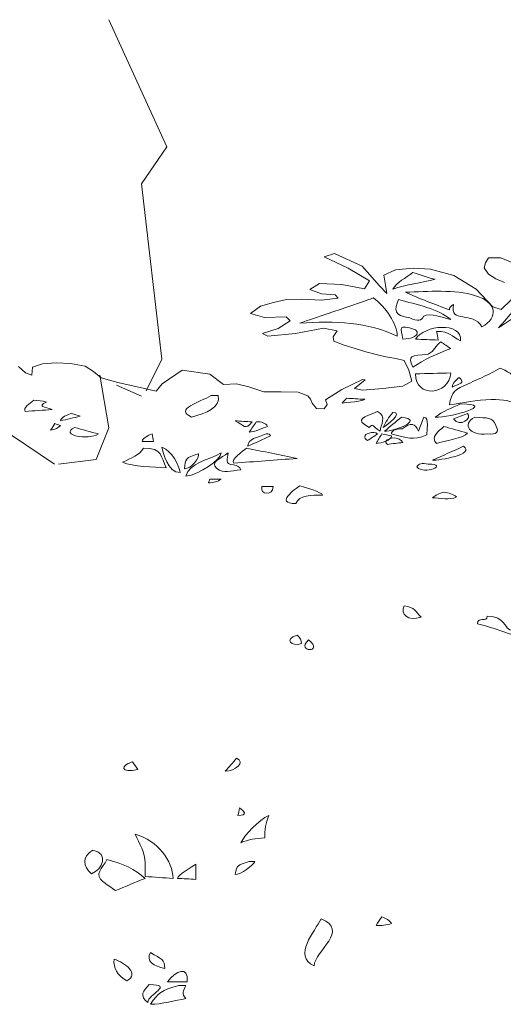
# Model space of a CAD drawing. Header units: metres. Extents: x 92403 to 95147, y 464428 to 465602.
# Tile 300 of 568: x 92446.977 to 92447.573, y 465231.222 to 465232.435. Entities that reach past the tile are written whole.
import ezdxf

# ---------------------------------------------------------------- set-up
doc = ezdxf.new("R2010")
doc.units = ezdxf.units.M
doc.layers.get('0').update_dxf_attribs({"linetype": 'CONTINUOUS'})
doc.layers.add('X-XX-AL-AANKLEDING-S', color=250, linetype='CONTINUOUS', lineweight=9)

# ---------------------------------------------------------------- blocks, each defined once
blk = doc.blocks.new('boom 1')
at = {"color": 251, "true_color": 0x636466}
for p, q in [((6.3249, 9.9251), (6.0783, 10.3488)), ((6.2172, 9.8018), (6.3249, 9.9251)), ((6.3047, 9.2188), (6.2172, 9.8018)), ((6.2375, 9.1135), (6.3047, 9.2188)), ((6.0783, 8.9903), (6.0402, 9.1651)), ((6.2172, 9.0957), (6.1119, 9.1314)), ((5.8474, 8.8692), (5.5828, 9.0082)), ((6.0245, 8.8849), (6.0783, 8.9903)), ((5.8653, 8.8692), (6.0245, 8.8849))]:
    blk.add_line(p, q, dxfattribs=at)
blk = doc.blocks.new('meerstammige boom')
at = {"color": 0, "lineweight": 0, "transparency": 33554559}
for points in [[(-0.1609, 8.0463), (-0.1467, 8.0265), (-0.1338, 8.0191), (-0.1329, 8.0315), (-0.1326, 8.0442), (-0.1121, 8.0545), (-0.0836, 8.0578), (-0.0546, 8.0549), (-0.0245, 8.0476), (-0.0073, 8.0308), (0.0083, 8.0117), (0.0429, 7.997), (0.0824, 7.9833), (0.1218, 7.9697), (0.1339, 7.9932), (0.1747, 8.0349), (0.2317, 8.0227), (0.2596, 7.9911), (0.2867, 7.9925), (0.3119, 7.9831), (0.3429, 7.9686), (0.3784, 7.9678), (0.4129, 7.9667), (0.4331, 7.9556), (0.4388, 7.9452), (0.4422, 7.9336), (0.4507, 7.9166), (0.4663, 7.9162), (0.4731, 7.9294), (0.4695, 7.9437), (0.5031, 7.9757), (0.5451, 8.0057), (0.5505, 8.0049), (0.5398, 7.9914), (0.5292, 7.9779), (0.5454, 7.9734), (0.5869, 7.9789), (0.6283, 7.9855), (0.6464, 8.0006), (0.6404, 8.0353), (0.6307, 8.0644), (0.6137, 8.0703), (0.5932, 8.0757), (0.5733, 8.0832), (0.5524, 8.0917), (0.5301, 8.1013), (0.5079, 8.1115), (0.4864, 8.1238), (0.485, 8.1377), (0.4933, 8.1563), (0.4653, 8.1643), (0.408, 8.148), (0.3507, 8.1395), (0.3399, 8.1474), (0.372, 8.1629), (0.3969, 8.1873), (0.3888, 8.1987), (0.3438, 8.1966), (0.3152, 8.2098), (0.3358, 8.2319), (0.3623, 8.243), (0.3895, 8.2521), (0.4204, 8.2534), (0.4612, 8.2501), (0.4956, 8.2567), (0.4889, 8.2664), (0.4611, 8.2704), (0.4369, 8.283), (0.4568, 8.3021), (0.5027, 8.2991), (0.5494, 8.2856), (0.5596, 8.3098), (0.5158, 8.3492), (0.4666, 8.3843), (0.488, 8.3945), (0.5449, 8.3552), (0.5801, 8.2943), (0.5952, 8.2706), (0.5927, 8.2963), (0.5893, 8.3272), (0.6131, 8.3441), (0.6491, 8.3488), (0.6851, 8.3459), (0.7328, 8.3265), (0.7791, 8.2841), (0.8133, 8.2302), (0.8301, 8.222), (0.8505, 8.2514)], [(0.8369, 8.3044), (0.8193, 8.3165), (0.8038, 8.3309), (0.7955, 8.3497), (0.7983, 8.3654), (0.8039, 8.3806), (0.8295, 8.3808), (0.867, 8.3573)]]:
    blk.add_lwpolyline(points, dxfattribs=at)
for points, knots in [([(0.6484, 8.3359), (0.6344, 8.318), (0.6155, 8.3067), (0.6079, 8.2839), (0.6348, 8.2994), (0.6665, 8.3032), (0.6948, 8.3156), (0.6826, 8.3156), (0.6618, 8.3316), (0.6484, 8.3359)], [0, 0, 0, 0, 1, 1, 1, 2, 2, 2, 3, 3, 3, 3]), ([(0.634, 8.2752), (0.662, 8.254), (0.694, 8.2389), (0.7237, 8.2202), (0.7236, 8.2276), (0.7265, 8.2333), (0.7323, 8.2375), (0.7233, 8.1753), (0.773, 8.2194), (0.7903, 8.1681), (0.8254, 8.1973), (0.8215, 8.2436), (0.7777, 8.2643), (0.7347, 8.2846), (0.6798, 8.2766), (0.634, 8.2752)], [0, 0, 0, 0, 1, 1, 1, 2, 2, 2, 3, 3, 3, 4, 4, 4, 5, 5, 5, 5]), ([(0.5675, 8.2577), (0.5517, 8.2461), (0.4169, 8.1819), (0.4169, 8.1797), (0.4876, 8.1878), (0.558, 8.1835), (0.6166, 8.1391), (0.6166, 8.1783), (0.5934, 8.2286), (0.5675, 8.2577)], [0, 0, 0, 0, 1, 1, 1, 2, 2, 2, 3, 3, 3, 3]), ([(0.6195, 8.2521), (0.6107, 8.2215), (0.6082, 8.202), (0.6426, 8.1956), (0.658, 8.185), (0.6674, 8.1867), (0.6706, 8.2008), (0.6828, 8.2135), (0.7134, 8.1953), (0.7266, 8.1913), (0.7009, 8.2239), (0.6563, 8.2369), (0.6195, 8.2521)], [0, 0, 0, 0, 1, 1, 1, 2, 2, 2, 3, 3, 3, 4, 4, 4, 4]), ([(0.8567, 8.2202), (0.8462, 8.2019), (0.8356, 8.1835), (0.8249, 8.1652), (0.8414, 8.1816), (0.8578, 8.198), (0.8742, 8.2144), (0.8684, 8.2163), (0.8626, 8.2182), (0.8567, 8.2202)], [0, 0, 0, 0, 1, 1, 1, 2, 2, 2, 3, 3, 3, 3]), ([(0.6282, 8.1305), (0.6442, 8.1309), (0.6667, 8.1409), (0.6543, 8.1594), (0.6153, 8.1788), (0.6255, 8.1641), (0.6282, 8.1305)], [0, 0, 0, 0, 1, 1, 1, 2, 2, 2, 2]), ([(0.7005, 8.1276), (0.6995, 8.1363), (0.6987, 8.145), (0.6976, 8.1536), (0.7251, 8.1559), (0.7278, 8.1384), (0.7468, 8.1247), (0.7501, 8.1858), (0.6716, 8.1738), (0.6543, 8.1305), (0.6696, 8.1295), (0.6851, 8.1285), (0.7005, 8.1276)], [0, 0, 0, 0, 1, 1, 1, 2, 2, 2, 3, 3, 3, 4, 4, 4, 4]), ([(0.7063, 8.1219), (0.6955, 8.1115), (0.693, 8.0928), (0.6803, 8.0841), (0.6444, 8.0787), (0.6377, 8.0818), (0.6484, 8.0436), (0.6734, 8.0686), (0.696, 8.0843), (0.7266, 8.1016), (0.7198, 8.1083), (0.7131, 8.115), (0.7063, 8.1219)], [0, 0, 0, 0, 1, 1, 1, 2, 2, 2, 3, 3, 3, 4, 4, 4, 4]), ([(0.7266, 8.0263), (0.7025, 8.0255), (0.6784, 8.0244), (0.6543, 8.0233), (0.6538, 7.9484), (0.7235, 7.9563), (0.7266, 8.0263)], [0, 0, 0, 0, 1, 1, 1, 2, 2, 2, 2]), ([(0.8278, 8.0408), (0.8087, 8.0238), (0.7868, 8.0096), (0.7656, 7.9953), (0.7326, 7.9731), (0.7292, 7.969), (0.7237, 7.928), (0.7522, 7.9342), (0.7802, 7.943), (0.8097, 7.9442), (0.8601, 7.9463), (0.8751, 7.9213), (0.9031, 7.8845), (0.8895, 7.924), (0.8761, 7.9636), (0.8626, 8.0031), (0.8816, 8.0031), (0.8982, 7.8788), (0.9117, 7.8788), (0.9147, 7.9375), (0.8771, 7.9749), (0.8655, 8.0292), (0.8547, 8.026), (0.8528, 8.0173), (0.8597, 8.0031), (0.8597, 8.0175), (0.8402, 8.0349), (0.8278, 8.0408)], [0, 0, 0, 0, 1, 1, 1, 2, 2, 2, 3, 3, 3, 4, 4, 4, 5, 5, 5, 6, 6, 6, 7, 7, 7, 8, 8, 8, 9, 9, 9, 9]), ([(0.744, 8.0118), (0.7359, 8.004), (0.7309, 7.9942), (0.7295, 7.9829), (0.7449, 7.9944), (0.7575, 7.9936), (0.744, 8.0118)], [0, 0, 0, 0, 1, 1, 1, 2, 2, 2, 2]), ([(0.2346, 7.9569), (0.2115, 7.936), (0.1577, 7.9144), (0.1942, 7.8904), (0.2243, 7.9019), (0.2538, 7.9199), (0.2491, 7.9569), (0.2443, 7.9569), (0.2395, 7.9569), (0.2346, 7.9569)], [0, 0, 0, 0, 1, 1, 1, 2, 2, 2, 3, 3, 3, 3]), ([(0.5124, 7.9483), (0.5096, 7.9433), (0.5066, 7.9386), (0.5038, 7.9336), (0.5093, 7.9347), (0.5501, 7.9391), (0.5501, 7.9453), (0.5376, 7.9463), (0.5249, 7.9472), (0.5124, 7.9483)], [0, 0, 0, 0, 1, 1, 1, 2, 2, 2, 3, 3, 3, 3]), ([(-0.1299, 7.9423), (-0.1367, 7.9328), (-0.153, 7.9193), (-0.1473, 7.9077), (-0.129, 7.9096), (-0.1106, 7.9115), (-0.0923, 7.9135), (-0.1075, 7.9229), (-0.1231, 7.9221), (-0.1039, 7.9366), (-0.1122, 7.94), (-0.1209, 7.9419), (-0.1299, 7.9423)], [0, 0, 0, 0, 1, 1, 1, 2, 2, 2, 3, 3, 3, 4, 4, 4, 4]), ([(0.7468, 7.9308), (0.7277, 7.919), (0.7098, 7.9073), (0.6948, 7.8904), (0.726, 7.8876), (0.8245, 7.9308), (0.7468, 7.9308)], [0, 0, 0, 0, 1, 1, 1, 2, 2, 2, 2]), ([(0.5762, 7.9077), (0.5487, 7.8894), (0.5267, 7.8851), (0.5588, 7.8585), (0.5683, 7.8698), (0.5619, 7.867), (0.5819, 7.8469), (0.5819, 7.8665), (0.5965, 7.8915), (0.5762, 7.9077)], [0, 0, 0, 0, 1, 1, 1, 2, 2, 2, 3, 3, 3, 3]), ([(-0.0519, 7.9019), (-0.0597, 7.8971), (-0.075, 7.8901), (-0.075, 7.8788), (-0.0614, 7.8835), (-0.048, 7.8883), (-0.0345, 7.8932), (-0.0403, 7.8961), (-0.0461, 7.8991), (-0.0519, 7.9019)], [0, 0, 0, 0, 1, 1, 1, 2, 2, 2, 3, 3, 3, 3]), ([(0.6079, 7.9047), (0.5992, 7.8898), (0.5926, 7.8751), (0.5877, 7.8585), (0.5952, 7.864), (0.6299, 7.9047), (0.6079, 7.9047)], [0, 0, 0, 0, 1, 1, 1, 2, 2, 2, 2]), ([(0.6254, 7.8904), (0.6137, 7.8758), (0.6021, 7.8614), (0.5907, 7.8469), (0.6107, 7.8469), (0.6735, 7.8807), (0.6254, 7.8904)], [0, 0, 0, 0, 1, 1, 1, 2, 2, 2, 2]), ([(0.6716, 7.8904), (0.6677, 7.8758), (0.6639, 7.8614), (0.6601, 7.8469), (0.6548, 7.8718), (0.6437, 7.8742), (0.6268, 7.8542), (0.6114, 7.8533), (0.6042, 7.8482), (0.6051, 7.8383), (0.6374, 7.8268), (0.6484, 7.8171), (0.6773, 7.8353), (0.6773, 7.8463), (0.683, 7.8904), (0.6716, 7.8904)], [0, 0, 0, 0, 1, 1, 1, 2, 2, 2, 3, 3, 3, 4, 4, 4, 5, 5, 5, 5]), ([(0.7613, 7.9019), (0.7517, 7.8961), (0.742, 7.8904), (0.7323, 7.8845), (0.7465, 7.8568), (0.7709, 7.8878), (0.7613, 7.9019)], [0, 0, 0, 0, 1, 1, 1, 2, 2, 2, 2]), ([(0.7758, 7.8904), (0.7479, 7.8668), (0.7667, 7.8325), (0.8017, 7.8383), (0.821, 7.8354), (0.8268, 7.8442), (0.8192, 7.8642), (0.8111, 7.8926), (0.8028, 7.8861), (0.7758, 7.8904)], [0, 0, 0, 0, 1, 1, 1, 2, 2, 2, 3, 3, 3, 3]), ([(-0.0865, 7.8701), (-0.0895, 7.8633), (-0.0923, 7.8564), (-0.0952, 7.8498), (-0.0863, 7.8515), (-0.0794, 7.8564), (-0.075, 7.8642), (-0.0788, 7.8661), (-0.0827, 7.8681), (-0.0865, 7.8701)], [0, 0, 0, 0, 1, 1, 1, 2, 2, 2, 3, 3, 3, 3]), ([(0.2838, 7.8788), (0.303, 7.8638), (0.3051, 7.8489), (0.3185, 7.8758), (0.307, 7.8767), (0.2954, 7.8778), (0.2838, 7.8788)], [0, 0, 0, 0, 1, 1, 1, 2, 2, 2, 2]), ([(0.3272, 7.8758), (0.3224, 7.8652), (0.3176, 7.8546), (0.3128, 7.844), (0.3222, 7.844), (0.342, 7.8571), (0.3504, 7.8614), (0.3464, 7.872), (0.3386, 7.8769), (0.3272, 7.8758)], [0, 0, 0, 0, 1, 1, 1, 2, 2, 2, 3, 3, 3, 3]), ([(-0.0461, 7.8585), (-0.078, 7.8346), (-0.0189, 7.8178), (0.0032, 7.8383), (-0.0133, 7.845), (-0.0296, 7.8518), (-0.0461, 7.8585)], [0, 0, 0, 0, 1, 1, 1, 2, 2, 2, 2]), ([(0.5588, 7.8411), (0.5478, 7.8354), (0.5468, 7.8277), (0.5559, 7.818), (0.5626, 7.8247), (0.5693, 7.8315), (0.5762, 7.8383), (0.5721, 7.8436), (0.5663, 7.8444), (0.5588, 7.8411)], [0, 0, 0, 0, 1, 1, 1, 2, 2, 2, 3, 3, 3, 3]), ([(0.7121, 7.8614), (0.7021, 7.8466), (0.6832, 7.8282), (0.6976, 7.8094), (0.712, 7.8159), (0.7545, 7.8261), (0.7613, 7.8411), (0.7449, 7.848), (0.7284, 7.8546), (0.7121, 7.8614)], [0, 0, 0, 0, 1, 1, 1, 2, 2, 2, 3, 3, 3, 3]), ([(0.116, 7.815), (0.115, 7.8228), (0.1141, 7.8305), (0.1132, 7.8383), (0.1053, 7.8339), (0.0929, 7.8254), (0.0929, 7.815), (0.1006, 7.815), (0.1082, 7.815), (0.116, 7.815)], [0, 0, 0, 0, 1, 1, 1, 2, 2, 2, 3, 3, 3, 3]), ([(0.3476, 7.8383), (0.3289, 7.8268), (0.3099, 7.824), (0.3099, 7.8005), (0.3254, 7.8112), (0.3408, 7.8218), (0.3562, 7.8325), (0.3555, 7.8381), (0.3526, 7.8399), (0.3476, 7.8383)], [0, 0, 0, 0, 1, 1, 1, 2, 2, 2, 3, 3, 3, 3]), ([(0.5848, 7.8383), (0.5809, 7.8286), (0.5771, 7.8189), (0.5732, 7.8094), (0.5839, 7.8094), (0.6051, 7.8192), (0.6051, 7.8325), (0.5984, 7.8344), (0.5915, 7.8364), (0.5848, 7.8383)], [0, 0, 0, 0, 1, 1, 1, 2, 2, 2, 3, 3, 3, 3]), ([(0.6079, 7.8267), (0.5937, 7.8216), (0.5898, 7.8148), (0.5964, 7.8064), (0.607, 7.8083), (0.6176, 7.8103), (0.6282, 7.8122), (0.6246, 7.821), (0.6179, 7.8259), (0.6079, 7.8267)], [0, 0, 0, 0, 1, 1, 1, 2, 2, 2, 3, 3, 3, 3]), ([(0.0958, 7.7947), (0.0881, 7.7736), (0.0699, 7.7634), (0.0524, 7.7515), (0.0748, 7.7362), (0.1153, 7.7378), (0.1421, 7.734), (0.1308, 7.768), (0.1351, 7.7947), (0.0958, 7.7947)], [0, 0, 0, 0, 1, 1, 1, 2, 2, 2, 3, 3, 3, 3]), ([(0.1334, 7.7977), (0.1347, 7.7805), (0.146, 7.7195), (0.171, 7.7195), (0.1676, 7.7421), (0.155, 7.7859), (0.1334, 7.7977)], [0, 0, 0, 0, 1, 1, 1, 2, 2, 2, 2]), ([(0.307, 7.7947), (0.2996, 7.7844), (0.2748, 7.7611), (0.281, 7.7484), (0.3243, 7.7533), (0.3678, 7.7581), (0.4111, 7.763), (0.3764, 7.7736), (0.3417, 7.7842), (0.307, 7.7947)], [0, 0, 0, 0, 1, 1, 1, 2, 2, 2, 3, 3, 3, 3]), ([(0.7526, 7.8005), (0.7314, 7.7861), (0.7102, 7.7716), (0.689, 7.7572), (0.7031, 7.7572), (0.7784, 7.7747), (0.7526, 7.8005)], [0, 0, 0, 0, 1, 1, 1, 2, 2, 2, 2]), ([(0.2086, 7.7775), (0.1805, 7.765), (0.1823, 7.7618), (0.1796, 7.7311), (0.1935, 7.7311), (0.2113, 7.7649), (0.2086, 7.7775)], [0, 0, 0, 0, 1, 1, 1, 2, 2, 2, 2]), ([(0.2549, 7.7803), (0.2289, 7.7572), (0.1895, 7.7505), (0.1826, 7.7079), (0.2101, 7.7133), (0.2554, 7.7583), (0.2549, 7.7803)], [0, 0, 0, 0, 1, 1, 1, 2, 2, 2, 2]), ([(0.2693, 7.7803), (0.2562, 7.7647), (0.2303, 7.7512), (0.2462, 7.7325), (0.2607, 7.7157), (0.2739, 7.7249), (0.2954, 7.7283), (0.2935, 7.7364), (0.2886, 7.7412), (0.2806, 7.7428), (0.2607, 7.7454), (0.2693, 7.7614), (0.2693, 7.7803)], [0, 0, 0, 0, 1, 1, 1, 2, 2, 2, 3, 3, 3, 4, 4, 4, 4]), ([(0.6803, 7.7456), (0.6677, 7.7495), (0.66, 7.7466), (0.6572, 7.7369), (0.6708, 7.7096), (0.7253, 7.7456), (0.6803, 7.7456)], [0, 0, 0, 0, 1, 1, 1, 2, 2, 2, 2]), ([(0.2318, 7.6994), (0.2308, 7.6954), (0.2299, 7.6916), (0.2288, 7.6878), (0.2393, 7.6878), (0.248, 7.6916), (0.2549, 7.6994), (0.2472, 7.6994), (0.2395, 7.6994), (0.2318, 7.6994)], [0, 0, 0, 0, 1, 1, 1, 2, 2, 2, 3, 3, 3, 3]), ([(0.3387, 7.6761), (0.3337, 7.6501), (0.362, 7.6472), (0.362, 7.6761), (0.3543, 7.6761), (0.3466, 7.6761), (0.3387, 7.6761)], [0, 0, 0, 0, 1, 1, 1, 2, 2, 2, 2]), ([(0.4169, 7.679), (0.4075, 7.6686), (0.3638, 7.6242), (0.4082, 7.6242), (0.4153, 7.6501), (0.4406, 7.6512), (0.4632, 7.6501), (0.4632, 7.6583), (0.4248, 7.6747), (0.4169, 7.679)], [0, 0, 0, 0, 1, 1, 1, 2, 2, 2, 3, 3, 3, 3]), ([(0.7121, 7.6588), (0.7025, 7.6555), (0.6948, 7.6497), (0.689, 7.6414), (0.7036, 7.6428), (0.7253, 7.6328), (0.7381, 7.6443), (0.7316, 7.6529), (0.7229, 7.6576), (0.7121, 7.6588)], [0, 0, 0, 0, 1, 1, 1, 2, 2, 2, 3, 3, 3, 3]), ([(0.6311, 7.3087), (0.6213, 7.2833), (0.6392, 7.2605), (0.6658, 7.2739), (0.6547, 7.2916), (0.6521, 7.3045), (0.6311, 7.3087)], [0, 0, 0, 0, 1, 1, 1, 2, 2, 2, 2]), ([(0.8017, 7.277), (0.8017, 7.2551), (0.7816, 7.2784), (0.7816, 7.2537), (0.8041, 7.2465), (0.8242, 7.2341), (0.8453, 7.2237), (0.8628, 7.2153), (0.881, 7.2082), (0.9002, 7.2045), (0.9105, 7.2215), (0.929, 7.2245), (0.9471, 7.2207), (0.9621, 7.2177), (1.0242, 7.1833), (1.0304, 7.1958), (1.0381, 7.2412), (0.9684, 7.252), (0.935, 7.2421), (0.9347, 7.2836), (0.8918, 7.2699), (0.8719, 7.2482), (0.8312, 7.204), (0.8515, 7.277), (0.8017, 7.277)], [0, 0, 0, 0, 1, 1, 1, 2, 2, 2, 3, 3, 3, 4, 4, 4, 5, 5, 5, 6, 6, 6, 7, 7, 7, 8, 8, 8, 8]), ([(0.4111, 7.219), (0.383, 7.2047), (0.3996, 7.1823), (0.4199, 7.1929), (0.4202, 7.2022), (0.4173, 7.2109), (0.4111, 7.219)], [0, 0, 0, 0, 1, 1, 1, 2, 2, 2, 2]), ([(0.2868, 6.8399), (0.2791, 6.8265), (0.2712, 6.8129), (0.2636, 6.7994), (0.2829, 6.7994), (0.3062, 6.8269), (0.2868, 6.8399)], [0, 0, 0, 0, 1, 1, 1, 2, 2, 2, 2]), ([(0.0727, 6.8284), (0.047, 6.8179), (0.0485, 6.7919), (0.0841, 6.8052), (0.0803, 6.8129), (0.0765, 6.8206), (0.0727, 6.8284)], [0, 0, 0, 0, 1, 1, 1, 2, 2, 2, 2]), ([(0.2925, 6.6866), (0.2915, 6.6788), (0.2907, 6.6711), (0.2896, 6.6634), (0.3104, 6.6634), (0.3029, 6.6762), (0.2925, 6.6866)], [0, 0, 0, 0, 1, 1, 1, 2, 2, 2, 2]), ([(0.3446, 6.594), (0.3441, 6.6177), (0.347, 6.6406), (0.3532, 6.6634), (0.3316, 6.6487), (0.3041, 6.6047), (0.2954, 6.5794), (0.3109, 6.5889), (0.3263, 6.5933), (0.3446, 6.594)], [0, 0, 0, 0, 1, 1, 1, 2, 2, 2, 3, 3, 3, 3]), ([(0.1565, 6.4695), (0.1551, 6.5228), (0.1256, 6.5858), (0.0783, 6.6055), (0.0873, 6.5762), (0.0987, 6.5486), (0.0987, 6.5177), (0.0987, 6.5035), (0.0987, 6.4895), (0.0987, 6.4753), (0.1179, 6.4734), (0.1372, 6.4715), (0.1565, 6.4695)], [0, 0, 0, 0, 1, 1, 1, 2, 2, 2, 3, 3, 3, 4, 4, 4, 4]), ([(-0.0084, 6.5562), (-0.0316, 6.5369), (-0.029, 6.5068), (-0.0113, 6.484), (0.0123, 6.4962), (0.0245, 6.5485), (-0.0084, 6.5562)], [0, 0, 0, 0, 1, 1, 1, 2, 2, 2, 2]), ([(0.0205, 6.5273), (0.0112, 6.5017), (-0.0071, 6.4804), (0.0128, 6.4589), (0.0212, 6.4499), (0.0295, 6.4409), (0.038, 6.4319), (0.0581, 6.4444), (0.0783, 6.4569), (0.0987, 6.4695), (0.079, 6.496), (0.0522, 6.5174), (0.0205, 6.5273)], [0, 0, 0, 0, 1, 1, 1, 2, 2, 2, 3, 3, 3, 4, 4, 4, 4]), ([(0.2028, 6.4666), (0.2028, 6.4821), (0.2028, 6.4974), (0.2028, 6.513), (0.1951, 6.5045), (0.1652, 6.4805), (0.1652, 6.4695), (0.1777, 6.4686), (0.1903, 6.4675), (0.2028, 6.4666)], [0, 0, 0, 0, 1, 1, 1, 2, 2, 2, 3, 3, 3, 3]), ([(0.3128, 6.5216), (0.2882, 6.5079), (0.2873, 6.5128), (0.2838, 6.4811), (0.2955, 6.4811), (0.3207, 6.5106), (0.3243, 6.5216), (0.3205, 6.5216), (0.3166, 6.5216), (0.3128, 6.5216)], [0, 0, 0, 0, 1, 1, 1, 2, 2, 2, 3, 3, 3, 3]), ([(0.5848, 6.3508), (0.5809, 6.3422), (0.5771, 6.3336), (0.5732, 6.3248), (0.5843, 6.3237), (0.5949, 6.3256), (0.6051, 6.3306), (0.601, 6.3401), (0.5942, 6.3468), (0.5848, 6.3508)], [0, 0, 0, 0, 1, 1, 1, 2, 2, 2, 3, 3, 3, 3]), ([(0.4604, 6.345), (0.4477, 6.3064), (0.4008, 6.2303), (0.4459, 6.2004), (0.4476, 6.2453), (0.5196, 6.3107), (0.4604, 6.345)], [0, 0, 0, 0, 1, 1, 1, 2, 2, 2, 2]), ([(0.1102, 6.2409), (0.0992, 6.2147), (0.1165, 6.1994), (0.1392, 6.1917), (0.1392, 6.2195), (0.1322, 6.2209), (0.1102, 6.2409)], [0, 0, 0, 0, 1, 1, 1, 2, 2, 2, 2]), ([(0.035, 6.2206), (0.0339, 6.1934), (0.0402, 6.1723), (0.0611, 6.1541), (0.0888, 6.1747), (0.0573, 6.2097), (0.035, 6.2206)], [0, 0, 0, 0, 1, 1, 1, 2, 2, 2, 2]), ([(0.1855, 6.1511), (0.1883, 6.2022), (0.1616, 6.1845), (0.1449, 6.1511), (0.1585, 6.1511), (0.1719, 6.1511), (0.1855, 6.1511)], [0, 0, 0, 0, 1, 1, 1, 2, 2, 2, 2]), ([(0.1074, 6.1425), (0.0954, 6.1235), (0.0859, 6.1079), (0.1044, 6.0875), (0.1044, 6.1126), (0.1598, 6.1425), (0.1074, 6.1425)], [0, 0, 0, 0, 1, 1, 1, 2, 2, 2, 2]), ([(0.1681, 6.1396), (0.1315, 6.1238), (0.1259, 6.1184), (0.1102, 6.0817), (0.1326, 6.0817), (0.1608, 6.0937), (0.1826, 6.0992), (0.1722, 6.1164), (0.1776, 6.1214), (0.1826, 6.1396), (0.1777, 6.1396), (0.1729, 6.1396), (0.1681, 6.1396)], [0, 0, 0, 0, 1, 1, 1, 2, 2, 2, 3, 3, 3, 4, 4, 4, 4])]:
    blk.add_open_spline(points, degree=3, knots=knots, dxfattribs=at)
blk.add_open_spline([(0.4343, 7.2045), (0.4061, 7.1645), (0.469, 7.1635), (0.4343, 7.2045)], degree=3, dxfattribs=at)

msp = doc.modelspace()

# ---------------------------------------------------------------- block references
at = {"layer": 'X-XX-AL-AANKLEDING-S', "color": 251, "true_color": 0x636466}
for name, p, xscale, yscale, zscale in [('boom 1', (92445.324224, 465228.605811), 0.29, 0.37, 0.3972617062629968), ('meerstammige boom', (92447.072516, 465228.789158), 0.6, 0.4, 0.5)]:
    msp.add_blockref(name, p, dxfattribs=dict(at, xscale=xscale, yscale=yscale, zscale=zscale))

doc.saveas('drawing.dxf')
